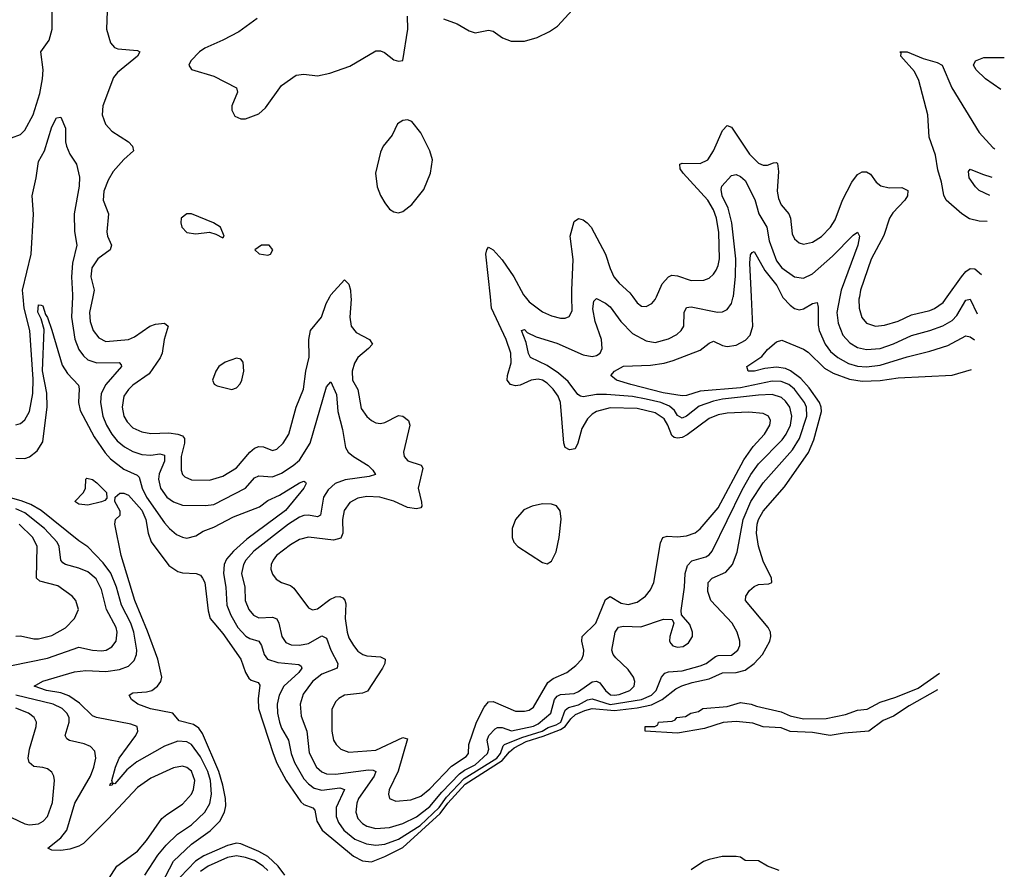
# Model space of a CAD drawing. Header units: inches. Extents: x 1449094 to 1618372, y 389908 to 534307.
# Tile 487 of 494: x 1612167 to 1616542, y 507455 to 511232. Entities that reach past the tile are written whole.
import ezdxf

# ---------------------------------------------------------------- set-up
doc = ezdxf.new("R2010")
doc.units = ezdxf.units.IN
doc.header["$MEASUREMENT"] = 0
doc.layers.add('B6510', color=7, linetype='Continuous')
doc.layers.add('B6511', color=7, linetype='Continuous')

msp = doc.modelspace()

# ---------------------------------------------------------------- linework, layer by layer
at = {"layer": 'B6510', "color": 5}
for points, elevation in [([(1612150, 509283), (1612190, 509282), (1612210, 509288.6), (1612244, 509316), (1612270, 509355.8), (1612289.4, 509510.7), (1612288, 509572), (1612268.8, 509671.2), (1612275.4, 509855.4), (1612263.2, 509903.2), (1612247.1, 509932.9), (1612250, 509965.5), (1612263, 509963), (1612270, 509960.7), (1612281.2, 509921.2), (1612290, 509908.2), (1612310, 509852.7), (1612356.2, 509696.2), (1612378.9, 509658.9), (1612428, 509608.1), (1612431.6, 509591.6), (1612428.1, 509530), (1612435.4, 509495.4), (1612497.3, 509377.3), (1612546.2, 509306.2), (1612570, 509280.1), (1612630, 509234.4), (1612688.3, 509208.3), (1612698.4, 509198.4), (1612711.1, 509150), (1612730, 509110), (1612810, 508996.3), (1612833.2, 508970), (1612864.4, 508944.4), (1612890, 508932.1), (1612910, 508928.2), (1612950, 508938.1), (1612981.8, 508958.2), (1613030, 508976.9), (1613117.6, 509022.4), (1613232.7, 509067.3), (1613270, 509094.8), (1613321.1, 509118.9), (1613410, 509172.8), (1613430, 509180.4), (1613437.2, 509177.2), (1613440.4, 509170), (1613430, 509149.7), (1613347.7, 509050), (1613176.5, 508923.5), (1613116.9, 508870), (1613086.2, 508833.8), (1613075.8, 508810), (1613072.1, 508770), (1613082.4, 508710), (1613087.7, 508630), (1613104.7, 508584.8), (1613136.8, 508530), (1613171.3, 508491.3), (1613190, 508481), (1613230.1, 508470.1), (1613242.1, 508450), (1613253.1, 508410), (1613268.5, 508390), (1613314.3, 508374.3), (1613406.6, 508366.6), (1613418.2, 508358.2), (1613421.2, 508350), (1613407.6, 508330), (1613340.4, 508270), (1613319.3, 508230), (1613311.6, 508190), (1613313.1, 508150), (1613320.9, 508110), (1613330, 508083.5), (1613361.3, 508030), (1613373.1, 507970), (1613387.8, 507930), (1613430, 507857.2), (1613450, 507835), (1613476.1, 507816.1), (1613510, 507807.9), (1613590, 507818.3), (1613610.5, 507810.6), (1613573.8, 507730), (1613572.8, 507690), (1613583.1, 507663.1), (1613607.4, 507630), (1613655.9, 507590), (1613708, 507568), (1613750, 507562.6), (1613790, 507567.4), (1613850, 507589.2), (1613946, 507650), (1614030, 507729.5), (1614063.4, 507776.6), (1614141.3, 507858.7), (1614286.6, 507950), (1614303.4, 507970), (1614315.4, 508004.6), (1614321.7, 508010), (1614398.5, 508041.5), (1614488.5, 508070), (1614514.7, 508085.3), (1614550, 508097.4), (1614570.6, 508110), (1614590, 508163.5), (1614605.1, 508174.9), (1614650, 508187.1), (1614690, 508209.5), (1614710, 508213.6), (1614790, 508187.7), (1614929.8, 508210.2), (1614974.3, 508230), (1614995.3, 508250), (1615018, 508310), (1615033.1, 508326.9), (1615050, 508333), (1615110, 508337.9), (1615190, 508359.3), (1615216.8, 508370), (1615258.7, 508401.3), (1615270, 508405.8), (1615330, 508407.9), (1615357.7, 508430), (1615366.2, 508450), (1615366.6, 508470), (1615354.6, 508510), (1615331.8, 508550), (1615237.8, 508650), (1615224.8, 508690), (1615226.6, 508730), (1615243.5, 508750), (1615304.3, 508775.7), (1615333.9, 508810), (1615354.9, 508865.1), (1615381.5, 509010), (1615415.9, 509090), (1615470, 509173.1), (1615600.1, 509319.9), (1615632.1, 509370), (1615663.8, 509470), (1615663.3, 509510), (1615654.4, 509530), (1615609.1, 509590), (1615584.7, 509610), (1615550, 509624.6), (1615510, 509624.9), (1615370, 509595.9), (1615190, 509581.5), (1615130, 509562.1), (1615110, 509560.6), (1615025.9, 509574.1), (1614882, 509610), (1614818.7, 509630), (1614794, 509650), (1614809.7, 509670), (1614850, 509692), (1614970, 509695.9), (1615030, 509705.5), (1615070, 509718), (1615190, 509762.7), (1615230, 509794.7), (1615250, 509803.2), (1615290, 509783.7), (1615310, 509779.3), (1615350, 509785.1), (1615392.2, 509807.8), (1615412, 509830), (1615424.1, 509870), (1615417.8, 510000)], 340), ([(1612150, 509431.9), (1612170, 509438), (1612190, 509453.6), (1612209.9, 509490.1), (1612225.1, 509570), (1612226.2, 509633.8), (1612212.7, 509850), (1612187.1, 509950), (1612182.2, 510000)], 360), ([(1612401.4, 510000), (1612397.2, 509910), (1612412.3, 509812.3), (1612430, 509766.8), (1612450, 509738.3), (1612470, 509720.7), (1612510, 509707.5), (1612609.1, 509709.1), (1612618.4, 509698.4), (1612619.7, 509690), (1612549.1, 509610), (1612529.6, 509570), (1612525.8, 509530), (1612536.9, 509470), (1612552.8, 509430), (1612576.3, 509390), (1612600.6, 509360.6), (1612633, 509333), (1612670, 509313.2), (1612710, 509300.1), (1612750, 509296.6), (1612790, 509302.4), (1612810, 509296.9), (1612810.4, 509270), (1612786.9, 509213.1), (1612784.1, 509190), (1612792.1, 509150), (1612821.5, 509110), (1612850, 509088.9), (1612890, 509073.9), (1612992.4, 509072.4), (1613030, 509076.8), (1613169.8, 509150), (1613210, 509196), (1613230, 509204.1), (1613290, 509199.6), (1613330, 509216), (1613382.5, 509250), (1613410, 509275), (1613457, 509350), (1613530, 509600.4), (1613550, 509622.4), (1613574.3, 509565.7), (1613579.9, 509490), (1613601.1, 509410), (1613614.8, 509330), (1613626.4, 509310), (1613650, 509290.1), (1613714.9, 509250), (1613736.5, 509230), (1613748, 509210), (1613719, 509201), (1613613.2, 509186.8), (1613568.6, 509170), (1613538.1, 509141.9), (1613517.3, 509110), (1613503.2, 509030), (1613490, 509022.2), (1613450, 509030.3), (1613430, 509029), (1613410, 509021), (1613362, 508990), (1613206.6, 508870), (1613172.1, 508830), (1613160.9, 508810), (1613152.3, 508770), (1613167.5, 508710), (1613168.6, 508650), (1613184.7, 508610), (1613205.6, 508585.6), (1613230, 508573.2), (1613290, 508575.8), (1613309.6, 508569.5), (1613319, 508550), (1613331.1, 508491.1), (1613350, 508464), (1613373.3, 508453.3), (1613410, 508451.6), (1613450, 508459.4), (1613510, 508492.8), (1613530, 508483.2), (1613548.9, 508428.9), (1613579.8, 508370), (1613576.9, 508350), (1613510, 508323), (1613467.6, 508290), (1613426.3, 508233.7), (1613413.7, 508190), (1613417, 508136.9), (1613442.9, 508070), (1613453.4, 507973.4), (1613486.3, 507910), (1613508.9, 507888.9), (1613530, 507880.5), (1613570, 507877.9), (1613717.3, 507897.3), (1613736.8, 507896.8), (1613749.1, 507890), (1613741.6, 507870), (1613672.6, 507770), (1613664.9, 507750), (1613660.1, 507710), (1613670, 507680.7), (1613690, 507658.8), (1613710, 507646.6), (1613750, 507636.3), (1613810, 507641.2), (1613870, 507659.7), (1613930, 507688.9), (1613990, 507734.2), (1614042.1, 507797.9), (1614120.4, 507879.6), (1614143.6, 507896.4), (1614190, 507919.7), (1614244.9, 507970), (1614250.9, 507990), (1614244.3, 508030), (1614251.5, 508050), (1614279.5, 508080.5), (1614290, 508086.1), (1614310, 508085.2), (1614351.5, 508071.5), (1614450, 508091.6), (1614470, 508101.5), (1614527.1, 508150), (1614542.6, 508210), (1614555.2, 508224.8), (1614570, 508232.5), (1614630, 508237.4), (1614650, 508246.4), (1614710, 508288.5), (1614730, 508291.5), (1614744.7, 508284.7), (1614770, 508249.6), (1614791.3, 508231.3), (1614810, 508229), (1614830, 508232.9), (1614878.3, 508250), (1614897, 508270), (1614900.5, 508290), (1614894.3, 508310), (1614870, 508344.2), (1614815.6, 508395.6), (1614804.5, 508410), (1614797.3, 508430), (1614812.3, 508510), (1614827.9, 508532.1), (1614850, 508536.1), (1614926.3, 508533.7), (1615028, 508568), (1615066, 508566), (1615072.7, 508550), (1615055, 508490), (1615054.7, 508470), (1615060, 508460), (1615068.9, 508448.9), (1615090, 508442.7), (1615114.1, 508445.9), (1615138.2, 508461.8), (1615155.8, 508490), (1615156.8, 508510), (1615143.7, 508543.7), (1615107, 508587), (1615106, 508606), (1615120.2, 508710), (1615123.1, 508770), (1615133.9, 508806.1), (1615152.8, 508827.2), (1615215, 508845), (1615230, 508853.7), (1615244.3, 508870), (1615377.5, 509142.5), (1615415.7, 509210), (1615450, 509257.6), (1615555.1, 509364.9), (1615572.9, 509390), (1615591.3, 509430), (1615597.3, 509470), (1615588.1, 509510), (1615570, 509536.7), (1615552.3, 509552.3), (1615510, 509566.3), (1615450, 509563.5), (1615290, 509544.9), (1615250, 509536.2), (1615186.2, 509513.8), (1615130, 509469.5), (1615110, 509460.4), (1615090, 509473.5), (1615075.7, 509495.7), (1615054.4, 509514.4), (1615015.4, 509530), (1614950, 509546), (1614890, 509556.9), (1614774.1, 509565.9), (1614730, 509566.5), (1614670, 509555.5), (1614658.9, 509558.9), (1614646.6, 509566.6), (1614603.7, 509623.6), (1614560.6, 509660.6), (1614510, 509694.6), (1614436.2, 509730), (1614427.9, 509747.9), (1614418, 509798), (1614396, 509850), (1614410, 509855.6), (1614421.6, 509841.6), (1614462.1, 509822.1), (1614554.2, 509794.2), (1614670, 509742), (1614710, 509735.7), (1614730, 509739.8), (1614745.5, 509750), (1614754.6, 509770), (1614752.1, 509810), (1614724.3, 509890), (1614712.9, 509947.1), (1614718.2, 509981.8), (1614730, 509993.1), (1614770, 509972.2), (1614790, 509955.7), (1614837.7, 509890), (1614890, 509837.9), (1614950, 509805.5), (1614990, 509798), (1615050, 509814.4), (1615086.3, 509833.6), (1615106.6, 509850), (1615118.2, 509870), (1615118.7, 509930), (1615130, 509953.5), (1615150, 509955.3), (1615267.8, 509932.2), (1615290, 509934.2), (1615310, 509943.5), (1615329.8, 509970), (1615337.3, 510000)], 360), ([(1612491.8, 510000), (1612476.6, 509930), (1612479.6, 509890), (1612493.7, 509850), (1612518.3, 509818.3), (1612550, 509802.1), (1612650, 509810.7), (1612677.6, 509822.4), (1612745.3, 509870), (1612770, 509878.3), (1612810, 509882.8), (1612826.3, 509870), (1612809.6, 509810.4), (1612800.6, 509750), (1612790.7, 509729.3), (1612741.7, 509658.3), (1612670, 509608.4), (1612650, 509589), (1612630, 509559.1), (1612622.4, 509510), (1612630.1, 509470.1), (1612644.1, 509444.1), (1612670, 509418.2), (1612710, 509400.6), (1612750, 509392.7), (1612830, 509395.6), (1612870.4, 509390.4), (1612890, 509382.3), (1612899.6, 509370), (1612899.1, 509350), (1612884.6, 509290), (1612884.2, 509230), (1612891.1, 509211.1), (1612900.8, 509200.8), (1612930, 509186.9), (1613010, 509184.8), (1613070, 509203), (1613130, 509240.1), (1613189.6, 509310.4), (1613210, 509327.5), (1613230, 509335.7), (1613250, 509333), (1613290, 509316.8), (1613310, 509323.2), (1613338.3, 509350), (1613363.2, 509390), (1613395.2, 509510), (1613427.3, 509590), (1613437.9, 509670), (1613452.7, 509732.7), (1613451.4, 509810), (1613459.4, 509850), (1613508, 509910), (1613528.8, 509971.2), (1613545, 510000)], 380), ([(1613638.7, 510000), (1613639.4, 509990), (1613633.7, 509910), (1613640.1, 509870), (1613661.6, 509841.6), (1613721.3, 509810), (1613734, 509790), (1613717.3, 509770), (1613669.5, 509730), (1613654.1, 509705.9), (1613643.6, 509670), (1613646.1, 509630), (1613669.1, 509589.1), (1613684.2, 509504.2), (1613710, 509467.9), (1613730, 509450.2), (1613750, 509440.7), (1613770, 509437.2), (1613790, 509441.1), (1613850, 509472.2), (1613870, 509469.2), (1613894, 509450), (1613900.2, 509430), (1613871.9, 509310), (1613875.5, 509290), (1613890.9, 509270.9), (1613951.5, 509251.5), (1613958, 509238), (1613937.7, 509150), (1613951.7, 509088.3), (1613953.5, 509070), (1613950, 509063), (1613930, 509058.3), (1613890, 509064.5), (1613830, 509092), (1613766.6, 509110), (1613710, 509113.2), (1613670, 509105.6), (1613634.5, 509085.5), (1613608.8, 509051.2), (1613601.2, 509010), (1613602.6, 508950), (1613593.2, 508926.8), (1613561.5, 508918.5), (1613450, 508932.1), (1613410, 508921.1), (1613370, 508898.1), (1613308.6, 508850), (1613292.8, 508830), (1613285, 508810), (1613283.5, 508790), (1613290, 508768.2), (1613305.9, 508745.9), (1613330, 508730.2), (1613370, 508716.5), (1613384.7, 508704.7), (1613450, 508618), (1613468.5, 508608.5), (1613490, 508613.2), (1613545.2, 508654.8), (1613570, 508666.8), (1613590, 508667.7), (1613602.1, 508662.1), (1613612.3, 508652.3), (1613615.9, 508635.9), (1613613.5, 508570), (1613621.3, 508510), (1613630, 508484.4), (1613649.7, 508449.7), (1613670, 508425.9), (1613691, 508411), (1613710, 508404.2), (1613770, 508400.2), (1613790.2, 508390.2), (1613789.2, 508370), (1613779.4, 508350), (1613712, 508248), (1613690, 508238.4), (1613610.8, 508229.2), (1613585.1, 508214.9), (1613570, 508200.5), (1613554.6, 508165.4), (1613554.6, 508070), (1613561.5, 508030), (1613572.4, 508010), (1613593.7, 507990), (1613630, 507976.3), (1613750, 507985.1), (1613870, 508040.9), (1613890, 508034.9), (1613848.2, 507891.8), (1613809.2, 507809.2), (1613805.6, 507790), (1613810.2, 507770.2), (1613838.4, 507758.4), (1613904.5, 507764.5), (1613950, 507781), (1613990, 507813), (1614085.5, 507914.5), (1614150, 507957.3), (1614160.5, 507970), (1614163, 508010), (1614196.2, 508110), (1614230, 508175.8), (1614250, 508199.8), (1614270, 508200.8), (1614370, 508157.9), (1614410, 508158.6), (1614430, 508163.5), (1614450, 508175.6), (1614514, 508286), (1614536.5, 508303.5), (1614597.8, 508330), (1614638.1, 508361.9), (1614664.2, 508390), (1614672.2, 508410), (1614673.4, 508430), (1614664.7, 508470), (1614665.8, 508490), (1614727.5, 508550), (1614770, 508654.6), (1614790, 508667.9), (1614838.7, 508638.7), (1614870, 508633), (1614910, 508643.2), (1614948, 508670), (1614970, 508698.3), (1614984.5, 508730), (1615013.9, 508906.1), (1615024.2, 508930), (1615043.5, 508936.5), (1615090, 508934), (1615130, 508937.7), (1615168.6, 508951.4), (1615190, 508969.4), (1615270, 509062.5), (1615384.1, 509275.9), (1615425.5, 509334.5), (1615476.8, 509390), (1615500.5, 509430), (1615502.6, 509450), (1615493.5, 509470), (1615470, 509482.4), (1615407.2, 509487.2), (1615310, 509483.4), (1615270, 509475.6), (1615230, 509459.1), (1615133.3, 509386.7), (1615110, 509375), (1615090, 509371.5), (1615075.3, 509375.3), (1615064.5, 509384.5), (1615047.2, 509430), (1615030, 509458.5), (1614990, 509484.5), (1614910, 509503.9), (1614790, 509506.8), (1614730, 509491.2), (1614710, 509478.8), (1614690, 509458.4), (1614664.6, 509415.4), (1614646.1, 509350), (1614634.7, 509325.3), (1614610, 509320.7), (1614590.9, 509330), (1614584.5, 509350), (1614570.2, 509530.2), (1614559.5, 509559.5), (1614536.9, 509590), (1614510, 509616.4), (1614490, 509629.3), (1614470, 509634.2), (1614439.5, 509630), (1614390, 509607.7), (1614370, 509604.2), (1614347.3, 509610), (1614332.9, 509630), (1614334.2, 509650), (1614350, 509707.7), (1614348.8, 509750), (1614328.3, 509810), (1614263.4, 509950), (1614258.1, 510000)], 380), ([(1614412.8, 510000), (1614430, 509978), (1614490, 509934.3), (1614530, 509915.4), (1614570, 509905.4), (1614590, 509905.8), (1614607.7, 509912.3), (1614621.6, 509938.4), (1614620.3, 510000)], 380), ([(1614890.9, 510000), (1614910, 509973.4), (1614930, 509959.1), (1614950, 509957.3), (1614975.4, 509970), (1614991.1, 509988.9), (1614995.8, 510000)], 380), ([(1615556.8, 510000), (1615557.9, 509997.9), (1615590, 509962.6), (1615610, 509948.1), (1615630, 509942.4), (1615650, 509946.3), (1615690, 509970.9), (1615710, 509974.9), (1615715, 509955), (1615714.7, 509874.7), (1615718.6, 509850), (1615745.5, 509790), (1615770, 509757.3), (1615801.4, 509730), (1615850, 509704.5), (1615890, 509692.6), (1615930, 509689.1), (1615990, 509697), (1616110, 509733.6), (1616210, 509758.2), (1616290, 509783.6), (1616370, 509827.3), (1616390, 509823.1), (1616409.4, 509808.8)], 340), ([(1615811, 510000), (1615798, 509930), (1615803.3, 509883.3), (1615824.8, 509830), (1615855.2, 509795.2), (1615890, 509775.2), (1615930, 509766.2), (1615990, 509771.4), (1616050, 509792.1), (1616130, 509829.2), (1616210, 509850.1), (1616268.6, 509871.4), (1616310, 509895.3), (1616330, 509917.7), (1616370, 509986.2), (1616390, 509990.3), (1616421.6, 509925.3)], 360), ([(1615897.5, 510000), (1615895.6, 509990), (1615897.3, 509950), (1615908.7, 509908.8), (1615930, 509882.7), (1615970, 509870.1), (1616010, 509873.8), (1616070, 509892.4), (1616130, 509920.6), (1616210, 509939.2), (1616231.8, 509948.2), (1616270, 509975.6), (1616287.2, 510000)], 380), ([(1612781.1, 507358.9), (1612850, 507492.1), (1612930, 507567), (1613013.7, 507626.3), (1613055.7, 507670), (1613077, 507710), (1613082.4, 507737.6), (1613081.6, 507770), (1613069.9, 507830.1), (1613052.1, 507890), (1612978.9, 508058.9), (1612963.5, 508083.5), (1612939.9, 508099.9), (1612875.3, 508115.3), (1612847.6, 508150), (1612748.6, 508168.6), (1612692.2, 508190), (1612663.1, 508210), (1612654, 508230), (1612670, 508240.3), (1612730, 508243.8), (1612754, 508250), (1612779.7, 508270), (1612793.7, 508290), (1612799.2, 508310), (1612780.1, 508390), (1612734.8, 508514.8), (1612678.9, 508650), (1612618.3, 508850), (1612589.6, 508990.4), (1612593.2, 509010), (1612613.3, 509030), (1612612.8, 509047.2), (1612589.3, 509090), (1612591.1, 509110), (1612611.8, 509128.2), (1612630, 509127.3), (1612650, 509118.5), (1612710, 509052.4), (1612727.6, 509010), (1612737.9, 508950), (1612751.8, 508911.8), (1612830, 508805.7), (1612870, 508778.9), (1612890, 508773.1), (1612950.5, 508770.5), (1612970, 508762.8), (1612979.1, 508750), (1612990.2, 508730), (1613005.1, 508605.1), (1613013.8, 508570), (1613070, 508503.2), (1613149.5, 508390), (1613170, 508330.2), (1613185.1, 508305.1), (1613195.9, 508295.9), (1613226.1, 508286.1), (1613233.6, 508273.6), (1613226.3, 508213.7), (1613228.1, 508170), (1613292.9, 507970), (1613310, 507927.8), (1613350.9, 507850), (1613415.6, 507755.6), (1613430, 507743.4), (1613469.2, 507729.2), (1613478.9, 507718.9), (1613487.5, 507670), (1613510.6, 507630), (1613650, 507514.3), (1613690, 507493.6), (1613730, 507488.9), (1613790, 507511.9), (1613870, 507552.4), (1614035.8, 507704.2), (1614069.8, 507750.2), (1614146.2, 507833.8), (1614310, 507939), (1614342.6, 507977.4), (1614364.5, 507995.5), (1614417, 508023), (1614493.2, 508046.8), (1614570, 508077.3), (1614590.9, 508090), (1614616, 508124), (1614637, 508143), (1614677.9, 508162), (1614710, 508169.7), (1614810, 508161.3), (1614910, 508173.3), (1614973.4, 508186.6), (1615021.9, 508210), (1615082.2, 508257.8), (1615109.3, 508270.7), (1615154.3, 508285.7), (1615230, 508302.5), (1615290, 508328.8), (1615350, 508330.1), (1615390, 508341.4), (1615430.3, 508369.7), (1615467.4, 508410), (1615499.6, 508470), (1615504.9, 508490), (1615503.2, 508510), (1615491.9, 508530), (1615392, 508650), (1615393.1, 508670), (1615410, 508695.6), (1615430, 508713.4), (1615450, 508721.3), (1615495.1, 508724.9), (1615509.1, 508730.9), (1615507, 508750), (1615470, 508825.1), (1615450, 508891.8), (1615440.7, 508950), (1615443.7, 508990), (1615450, 509011.1), (1615470, 509047), (1615564.7, 509155.3), (1615671.7, 509308.3), (1615694.8, 509365.2), (1615729.9, 509490), (1615728.6, 509510), (1615719.9, 509530), (1615675.3, 509595.3), (1615637.7, 509637.7), (1615591.5, 509671.5), (1615570, 509681.8), (1615530, 509687.1), (1615477.9, 509682.2), (1615431.3, 509670), (1615404, 509670), (1615398.4, 509690), (1615464.8, 509735.2), (1615490, 509766), (1615530, 509800.7), (1615552.7, 509807.3), (1615650, 509768.2), (1615670, 509754.2), (1615743, 509683), (1615781, 509661), (1615854.5, 509634.5), (1615910, 509625.8), (1615990, 509629), (1616070, 509640.1), (1616310, 509652.1), (1616395.5, 509677.2)], 320), ([(1612723.2, 507430), (1612781.2, 507518.9), (1612817.5, 507562.5), (1612867.8, 507612.2), (1612930, 507652.8), (1612989.9, 507710.1), (1613012.1, 507747.9), (1613019.4, 507790), (1613014.6, 507850), (1613003.5, 507890), (1612970, 507955.4), (1612930, 508009.9), (1612910, 508021.7), (1612870, 508024.5), (1612810, 508002.2), (1612687, 507933), (1612642.9, 507897.1), (1612590, 507835.8), (1612581.6, 507838.4), (1612577.3, 507830), (1612568.2, 507828.2), (1612570, 507836.3), (1612578.7, 507841.3), (1612576.9, 507850), (1612593.4, 507910), (1612609.5, 507950), (1612682.4, 508050), (1612691.3, 508070), (1612689.7, 508090), (1612660.8, 508100.8), (1612508, 508130), (1612490, 508138), (1612433.3, 508193.3), (1612386, 508226), (1612350, 508239.8), (1612286.6, 508250), (1612231.8, 508270), (1612270, 508292.2), (1612410, 508334), (1612460.2, 508339.8), (1612550, 508334.1), (1612610, 508343.1), (1612650, 508358.9), (1612676.2, 508383.8), (1612685.4, 508410), (1612686.9, 508430), (1612674.5, 508510), (1612660.2, 508550), (1612620.1, 508630), (1612597, 508710), (1612571.5, 508771.5), (1612538.6, 508818.6), (1612470, 508889.1), (1612430, 508916.1), (1612262.3, 509050), (1612216.7, 509076.7), (1612174.2, 509094.2), (1612095.2, 509115.2)], 340), ([(1612130, 508361.6), (1612290, 508394.2), (1612430, 508443.1), (1612490, 508429.1), (1612530, 508426), (1612551.2, 508430), (1612575.9, 508444.1), (1612595.8, 508470), (1612600.1, 508510), (1612595.7, 508530), (1612553.4, 508610), (1612530, 508699.8), (1612506.4, 508746.4), (1612470, 508777.5), (1612430, 508794.1), (1612371.3, 508810), (1612358.5, 508818.5), (1612349.3, 508830), (1612342.9, 508890), (1612333.3, 508910), (1612277.5, 508970), (1612190, 509040.4), (1612150, 509058.2)], 360), ([(1612150, 508492.6), (1612170, 508493.4), (1612230, 508479.6), (1612250, 508479.6), (1612310, 508495), (1612370.7, 508529.3), (1612410.8, 508570), (1612428.8, 508610), (1612416.4, 508650), (1612400.3, 508670), (1612335.9, 508715.9), (1612256.5, 508736.5), (1612242.4, 508750), (1612244.2, 508890), (1612224.7, 508930), (1612164.7, 508990)], 380), ([(1616245.3, 508254), (1616118.5, 508181.5), (1616050, 508135.8), (1616003.5, 508116.5), (1615939.5, 508070), (1615830, 508060.6), (1615768, 508050), (1615690, 508063.4), (1615590, 508068.8), (1615550, 508083.7), (1615470, 508089.3), (1615424.6, 508104.6), (1615350, 508112), (1615292.5, 508107.5), (1615210, 508081.6), (1615090, 508061.2), (1614946, 508070), (1614946, 508090), (1614989.4, 508090.6), (1615002, 508098), (1615005.2, 508110), (1615066.6, 508113.4), (1615079.7, 508120.3), (1615086.6, 508130), (1615124.7, 508135.2), (1615149.4, 508150), (1615183.1, 508156.9), (1615202, 508170), (1615310, 508179), (1615370, 508196.3), (1615417.3, 508190), (1615440.7, 508180.7), (1615550, 508154.9), (1615590, 508138), (1615650, 508124.6), (1615750, 508125.2), (1615836, 508144), (1615890, 508162.7), (1615932.7, 508167.3), (1615990, 508198), (1616059.8, 508220.2), (1616158.8, 508261.2), (1616253.1, 508327.2)], 280), ([(1612541, 507379), (1612598.5, 507470), (1612690, 507536.6), (1612730, 507583), (1612799.2, 507680.8), (1612820.4, 507699.7), (1612890, 507745), (1612930, 507789.2), (1612939.9, 507810), (1612944.7, 507850), (1612930, 507891.4), (1612910, 507908.3), (1612890, 507913.9), (1612850, 507907), (1612750, 507860.8), (1612690, 507819.5), (1612560.6, 507679.4), (1612450, 507569.9), (1612430, 507557.8), (1612390, 507545.3), (1612350, 507539), (1612310, 507541.2), (1612291.6, 507550), (1612350, 507595.7), (1612377.1, 507630), (1612412.5, 507750), (1612481.3, 507870), (1612496.7, 507910), (1612505, 507950), (1612500.4, 507980.4), (1612481.7, 508001.7), (1612453.3, 508013.3), (1612387.7, 508027.7), (1612376, 508036), (1612369.8, 508050), (1612387, 508110), (1612386.3, 508130), (1612376.2, 508150), (1612355.2, 508170), (1612315.1, 508190), (1612150.1, 508229.9)], 360), ([(1612130, 507686.5), (1612190, 507658.1), (1612210, 507653.6), (1612250, 507658.3), (1612270.8, 507669.2), (1612290.6, 507690), (1612312.1, 507752.1), (1612322.2, 507850), (1612319.3, 507870), (1612310, 507887.6), (1612290, 507902), (1612270, 507908.7), (1612230, 507912.9), (1612208.9, 507930), (1612205.4, 507950), (1612209.9, 507990), (1612240.2, 508090), (1612241.5, 508110), (1612231.6, 508130), (1612205.6, 508150), (1612150, 508171.8)], 380), ([(1613345, 507430), (1613316, 507470), (1613270, 507511.7), (1613230, 507534.7), (1613150, 507568), (1613130, 507571.8), (1613090, 507562), (1612985.1, 507514.9), (1612948.4, 507491.6), (1612880, 507420)], 320), ([(1613270, 507450.3), (1613248.6, 507470), (1613210, 507494.3), (1613170, 507507.9), (1613130, 507514.9), (1613090, 507507.7), (1613003.9, 507470), (1612970, 507445.3)], 340), ([(1615542, 507450), (1615488.9, 507468.9), (1615450, 507492.7), (1615390, 507495.3), (1615370, 507508.7), (1615350, 507512.7), (1615287.5, 507512.5), (1615230, 507499), (1615204.7, 507490), (1615150, 507452.7)], 320)]:
    msp.add_lwpolyline(points, dxfattribs=dict(at, elevation=elevation))
for points, elevation in [([(1613130, 509728.3), (1613079.3, 509710), (1613051.9, 509690), (1613037.8, 509670), (1613024.4, 509630), (1613031.4, 509611.5), (1613044.1, 509604.1), (1613110, 509589.1), (1613130, 509596.5), (1613146.1, 509613.9), (1613154.2, 509630), (1613162.8, 509670), (1613160.4, 509710), (1613150, 509723)], 420), ([(1612470, 509073.7), (1612430, 509078.7), (1612412.3, 509090), (1612450, 509131), (1612459.5, 509150), (1612461.2, 509190), (1612465.4, 509194.6), (1612490, 509188.2), (1612510, 509174), (1612552.4, 509130), (1612554.4, 509105.6), (1612544.9, 509095.1), (1612530, 509089.6)], 320), ([(1614490, 509080.3), (1614444, 509070), (1614407.1, 509052.9), (1614370.3, 509010), (1614355.3, 508970), (1614354.6, 508930), (1614362.6, 508910), (1614380.4, 508890), (1614490, 508819.1), (1614510, 508814), (1614530, 508826), (1614550, 508866.8), (1614564.4, 508930), (1614572.2, 509012.2), (1614568.4, 509048.4), (1614552, 509072), (1614530, 509079.1)], 420)]:
    msp.add_lwpolyline(points, close=True, dxfattribs=dict(at, elevation=elevation))
at = {"layer": 'B6511', "color": 5}
for points, elevation in [([(1612130, 510707.9), (1612170, 510722.7), (1612190, 510741.3), (1612226.8, 510810), (1612255.9, 510904.1), (1612268.4, 510970), (1612270.7, 511010), (1612261.4, 511090), (1612298.5, 511141.5), (1612310.7, 511190), (1612311.1, 511270)], 380), ([(1612555.3, 511270), (1612552.4, 511190), (1612570, 511130.2), (1612588.6, 511108.6), (1612602.6, 511102.6), (1612690, 511095), (1612700.4, 511090), (1612690.2, 511070), (1612601.8, 510998.2), (1612583.9, 510976.1), (1612536.1, 510850), (1612533.9, 510810), (1612548.2, 510768.2), (1612577, 510737), (1612651.2, 510690), (1612667.9, 510670), (1612673.4, 510650), (1612630, 510611.1), (1612582.7, 510557.3), (1612560.7, 510519.3), (1612540.9, 510470), (1612538.4, 510430), (1612561.3, 510370), (1612553.6, 510290), (1612557.6, 510270), (1612575.5, 510230), (1612568.3, 510210), (1612513.8, 510170), (1612487.9, 510130), (1612482.7, 510090), (1612498.4, 510030), (1612491.8, 510000)], 380), ([(1614050, 511235.5), (1614110, 511214), (1614163.4, 511183.4), (1614190, 511174.6), (1614250, 511185.7), (1614270, 511181.7), (1614311.6, 511151.6), (1614350, 511137.2), (1614410, 511137.5), (1614466.5, 511153.5), (1614520.5, 511179.5), (1614556.9, 511203.1), (1614623.8, 511276.2)], 420), ([(1613222, 511238), (1613141.2, 511178.8), (1613070, 511141.1), (1612990, 511106.4), (1612965.6, 511090), (1612928, 511050), (1612918.7, 511030), (1612930.3, 511010.3), (1613030, 510980.8), (1613130.3, 510930), (1613134.4, 510910), (1613110.2, 510850), (1613110.3, 510830), (1613123.4, 510803.4), (1613150, 510791.3), (1613170, 510791.2), (1613230, 510814), (1613259, 510841), (1613330, 510940.3), (1613394.7, 510985.3), (1613429.7, 510990.3), (1613490, 510982.4), (1613545.2, 510994.8), (1613634.4, 511025.6), (1613750, 511093.4), (1613770, 511094.4), (1613787.2, 511087.2), (1613830, 511054), (1613850, 511047.3), (1613870, 511051.3), (1613890.8, 511190), (1613890, 511248)], 420), ([(1616464.8, 510335.3), (1616430, 510337.4), (1616387.4, 510347.4), (1616352.2, 510370), (1616283.9, 510430), (1616272.8, 510452.8), (1616262.7, 510510), (1616245.6, 510565.6), (1616235.8, 510630), (1616208.2, 510710), (1616201.7, 510810), (1616162.5, 510962.5), (1616142, 511002), (1616082.4, 511070), (1616083.1, 511083.1), (1616078, 511090), (1616110, 511090.2), (1616180.6, 511060.6), (1616242.7, 511042.7), (1616264.9, 511030), (1616309.1, 510929.1), (1616430, 510730.3), (1616490, 510664.7), (1616498.8, 510658.9)], 380), ([(1616526.5, 510922), (1616458.5, 510970), (1616417.2, 511010), (1616404.7, 511030), (1616414, 511050), (1616450, 511063.9), (1616541.6, 511063.8)], 380), ([(1612182.2, 510000), (1612179.3, 510030), (1612218.7, 510190), (1612227.8, 510367.8), (1612221.8, 510450), (1612240.2, 510530), (1612250, 510602), (1612278, 510650), (1612310, 510756.3), (1612330, 510796.3), (1612350, 510798.8), (1612371.2, 510750), (1612370.2, 510690), (1612374.4, 510670), (1612390, 510634.9), (1612419.5, 510590), (1612432.7, 510532.7), (1612431.6, 510491.6), (1612409.5, 510370), (1612410.3, 510290.3), (1612420.3, 510230), (1612401.2, 510150), (1612396.6, 510090), (1612401.9, 510010), (1612401.4, 510000)], 360), ([(1614995.8, 510000), (1615021.2, 510058.8), (1615049.8, 510090), (1615064, 510096), (1615090, 510094.3), (1615150, 510072.7), (1615206.1, 510073.9), (1615230, 510083.5), (1615250, 510101.3), (1615260.7, 510119.3), (1615270, 510139.5), (1615275.8, 510170), (1615272.9, 510287.1), (1615263.4, 510350), (1615250, 510387.1), (1615224.8, 510430), (1615115, 510550), (1615101.8, 510570), (1615099.5, 510590), (1615110, 510595.2), (1615190, 510592.9), (1615223.8, 510610), (1615249.9, 510650), (1615290, 510739.3), (1615310, 510761.3), (1615330, 510754.9), (1615410, 510634.5), (1615450, 510594.8), (1615470, 510585), (1615490, 510586.3), (1615515.6, 510595.6), (1615530, 510597.4), (1615533.2, 510593.2), (1615538, 510558), (1615533.1, 510470), (1615537.9, 510437.9), (1615550.2, 510410), (1615584.4, 510370), (1615591.6, 510350), (1615599.8, 510279.8), (1615610, 510258.7), (1615630, 510240.2), (1615650, 510234.7), (1615690, 510242.9), (1615730, 510268.4), (1615769.8, 510310), (1615790, 510343.1), (1615822.1, 510430), (1615864.3, 510510), (1615890, 510543.5), (1615910, 510555.4), (1615930, 510555.9), (1615946.4, 510546.4), (1615972.8, 510510), (1615993.7, 510493.7), (1616030, 510485.2), (1616086.4, 510486.4), (1616112.8, 510472.7), (1616112, 510450), (1616100.3, 510430), (1616046.4, 510373.5), (1616031.6, 510350), (1616006.5, 510273.5), (1615950, 510167.3), (1615903.1, 510030), (1615897.5, 510000)], 380), ([(1616477, 510451.1), (1616430, 510473), (1616413, 510490), (1616385.8, 510530), (1616383.1, 510556.9), (1616390, 510567.7), (1616445.1, 510545.1), (1616485.6, 510532.9)], 360), ([(1615337.3, 510000), (1615337.8, 510002.2), (1615347.4, 510092.6), (1615349, 510170), (1615331.7, 510330), (1615314.7, 510394.7), (1615288.8, 510450), (1615283.2, 510476.8), (1615287.1, 510493), (1615330, 510539.1), (1615350, 510543.5), (1615370, 510535), (1615390, 510517.1), (1615433.6, 510433.6), (1615450.6, 510370), (1615487, 510310), (1615496.6, 510250), (1615530, 510161), (1615553.4, 510130), (1615610, 510089.4), (1615650, 510083.5), (1615690, 510102.4), (1615779, 510181), (1615870, 510274.3), (1615890, 510288.4), (1615897.7, 510270), (1615890.1, 510230.1), (1615816.6, 510030), (1615811, 510000)], 360), ([(1614620.3, 510000), (1614619.6, 510030), (1614625.9, 510165.9), (1614612.7, 510270), (1614630, 510335.5), (1614650, 510348.5), (1614670, 510342.3), (1614688.4, 510330), (1614706.5, 510310), (1614770.1, 510190), (1614790, 510127), (1614807.5, 510090), (1614830, 510060.6), (1614878, 510018), (1614890.9, 510000)], 380), ([(1614258.1, 510000), (1614237.8, 510190), (1614242, 510210), (1614250, 510221.6), (1614270, 510208.9), (1614310, 510164.9), (1614362.2, 510090), (1614405, 510010), (1614412.8, 510000)], 380), ([(1615417.8, 510000), (1615410.5, 510149.5), (1615413.6, 510186.4), (1615422, 510198), (1615430, 510202.3), (1615477.1, 510117.1), (1615530.3, 510050.3), (1615556.8, 510000)], 340), ([(1616287.2, 510000), (1616350.8, 510090), (1616370, 510112.7), (1616390, 510126.2), (1616410, 510125.1), (1616440, 510099.4)], 380), ([(1613545, 510000), (1613550, 510008.9), (1613610, 510075.5), (1613630, 510057.3), (1613636.5, 510030), (1613638.7, 510000)], 380)]:
    msp.add_lwpolyline(points, dxfattribs=dict(at, elevation=elevation))
at = {"layer": 'B6511', "color": 5, "elevation": 420}
for points in [[(1613890, 510787), (1613870, 510784.5), (1613844.9, 510770), (1613821.4, 510718.6), (1613781.3, 510670), (1613770, 510644), (1613748, 510550), (1613755, 510490), (1613770, 510450.4), (1613790, 510417.6), (1613810, 510390.4), (1613830, 510377.6), (1613850, 510373.7), (1613870, 510380.3), (1613910, 510410.3), (1613962.9, 510477.1), (1613992.8, 510550), (1614000.8, 510610), (1613990, 510649.4), (1613949.6, 510730), (1613910, 510779.5)], [(1612930, 510369.4), (1612910, 510369.3), (1612884.9, 510350), (1612883, 510330), (1612888, 510310), (1612910, 510286), (1612950, 510280.5), (1613010, 510287.3), (1613038.8, 510278.8), (1613070, 510262), (1613075.3, 510270), (1613059, 510310), (1613028.7, 510330)], [(1613275.3, 510230), (1613242, 510230), (1613212, 510210), (1613231.1, 510191.1), (1613270, 510184.9), (1613282, 510190), (1613292, 510210)]]:
    msp.add_lwpolyline(points, close=True, dxfattribs=at)

doc.saveas('drawing.dxf')
